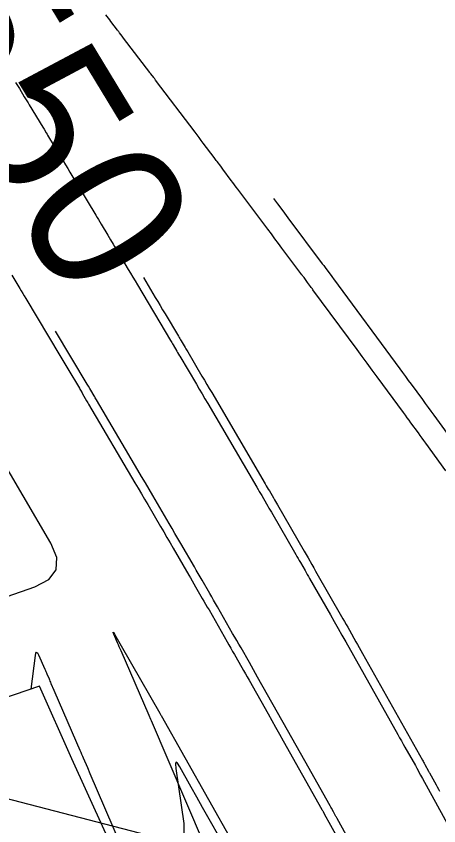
# Model space of a CAD drawing. Extents: x 954385 to 988206, y 1868364 to 1924553.
# Drawn here: x 957725.22 to 957741.62, y 1919917.6 to 1919948.97 of the extents above; entities that cross this region are included whole.
import ezdxf

# ---------------------------------------------------------------- set-up
doc = ezdxf.new("R2010")
doc.units = 0
for name, color, linetype in [('1', 7, 'Continuous'), ('Default', 7, 'Continuous'), ('Ex_Major Contours', 7, 'Continuous'), ('Ex_Minor Contours', 7, 'Continuous')]:
    doc.layers.add(name, color=color, linetype=linetype)

msp = doc.modelspace()

# ---------------------------------------------------------------- linework, layer by layer
at = {"layer": '1'}
for points in [[(957737.826, 1919896.814), (957737.242, 1919898.141), (957734.799, 1919903.662), (957733.955, 1919905.554), (957732.35, 1919909.182), (957730.071, 1919914.292), (957729.888, 1919914.697), (957727.389, 1919920.198), (957726.134, 1919923.011), (957704.924, 1919915.768), (957700.475, 1919920.129), (957700.028, 1919920.516), (957695.664, 1919924.276), (957692.191, 1919926.948), (957690.406, 1919928.156), (957687.709, 1919930.085), (957685.11, 1919931.975), (957683.749, 1919932.967), (957683.142, 1919933.407), (957681.619, 1919936.723), (957685.558, 1919944.462), (957685.501, 1919945.483), (957692.883, 1919956.293)], [(957735.21, 1919941.909), (957735.369, 1919941.697), (957735.569, 1919941.43), (957735.769, 1919941.162), (957737.102, 1919939.38), (957737.129, 1919939.344), (957737.156, 1919939.308), (957737.182, 1919939.272), (957737.209, 1919939.236), (957737.354, 1919939.04), (957737.404, 1919938.974), (957737.469, 1919938.886), (957737.502, 1919938.842), (957737.534, 1919938.798), (957740.105, 1919935.311), (957740.215, 1919935.162), (957740.325, 1919935.012), (957740.436, 1919934.863), (957740.546, 1919934.714), (957740.987, 1919934.116), (957741.097, 1919933.967), (957741.207, 1919933.817), (957741.316, 1919933.667), (957741.426, 1919933.516), (957742.729, 1919931.715)], [(957730.164, 1919938.846), (957730.623, 1919938.077), (957730.718, 1919937.917), (957730.813, 1919937.758), (957730.908, 1919937.599), (957731.003, 1919937.439), (957731.52, 1919936.574), (957731.547, 1919936.529), (957731.574, 1919936.483), (957731.602, 1919936.438), (957731.629, 1919936.392), (957731.782, 1919936.134), (957731.809, 1919936.087), (957731.856, 1919936.009), (957731.883, 1919935.962), (957732.432, 1919935.029), (957732.527, 1919934.868), (957732.621, 1919934.707), (957732.716, 1919934.547), (957732.81, 1919934.386), (957734.888, 1919930.849), (957734.928, 1919930.781), (957734.968, 1919930.713), (957735.007, 1919930.645), (957735.047, 1919930.577), (957735.204, 1919930.306), (957735.244, 1919930.238), (957735.283, 1919930.17), (957735.322, 1919930.102), (957735.362, 1919930.034), (957736.399, 1919928.243), (957736.436, 1919928.178), (957736.473, 1919928.114), (957736.51, 1919928.05), (957736.547, 1919927.986), (957736.695, 1919927.728), (957736.768, 1919927.6), (957736.842, 1919927.471), (957737.898, 1919925.628), (957737.961, 1919925.516), (957738.025, 1919925.405), (957738.088, 1919925.293), (957738.152, 1919925.181), (957738.404, 1919924.733), (957738.467, 1919924.621), (957738.531, 1919924.509), (957738.594, 1919924.397), (957738.657, 1919924.285), (957740.985, 1919920.151), (957741.009, 1919920.109), (957741.032, 1919920.066), (957741.056, 1919920.024), (957741.08, 1919919.981), (957741.226, 1919919.719), (957741.252, 1919919.672), (957741.259, 1919919.659), (957741.519, 1919919.187), (957741.564, 1919919.106), (957741.609, 1919919.025), (957741.653, 1919918.944)], [(957738.726, 1919915.981), (957737.676, 1919917.885), (957737.662, 1919917.912), (957737.647, 1919917.938), (957737.633, 1919917.964), (957737.618, 1919917.99), (957737.531, 1919918.148), (957737.454, 1919918.285), (957737.429, 1919918.33), (957737.403, 1919918.376), (957736.424, 1919920.115), (957736.256, 1919920.413), (957736.088, 1919920.71), (957735.921, 1919921.008), (957735.753, 1919921.305), (957734.593, 1919923.362), (957734.513, 1919923.504), (957734.432, 1919923.646), (957734.352, 1919923.787), (957734.271, 1919923.928), (957733.948, 1919924.493), (957733.867, 1919924.635), (957733.786, 1919924.776), (957733.705, 1919924.917), (957733.624, 1919925.058), (957733.035, 1919926.085), (957732.961, 1919926.214), (957732.886, 1919926.344), (957732.812, 1919926.473), (957732.737, 1919926.602), (957732.437, 1919927.119), (957732.363, 1919927.248), (957732.288, 1919927.378), (957732.213, 1919927.507), (957732.138, 1919927.636), (957731.612, 1919928.543), (957731.499, 1919928.737), (957731.386, 1919928.931), (957731.273, 1919929.125), (957731.159, 1919929.319), (957730.523, 1919930.401), (957730.379, 1919930.646), (957730.236, 1919930.891), (957730.092, 1919931.136), (957729.948, 1919931.38), (957728.342, 1919934.109), (957728.318, 1919934.149), (957728.295, 1919934.189), (957728.271, 1919934.229), (957728.247, 1919934.269), (957728.118, 1919934.488), (957728.08, 1919934.551), (957728.031, 1919934.635), (957728.006, 1919934.677), (957727.981, 1919934.719), (957726.752, 1919936.775)], [(957732.498, 1919916.953), (957730.473, 1919921.664), (957730.45, 1919921.718), (957730.381, 1919921.877), (957729.297, 1919924.377), (957729.262, 1919924.458), (957729.227, 1919924.538), (957729.193, 1919924.618), (957729.158, 1919924.698), (957729.016, 1919925.022), (957728.992, 1919925.082), (957728.986, 1919925.103), (957729.001, 1919925.087), (957729.034, 1919925.031), (957729.294, 1919924.582), (957729.301, 1919924.57), (957730.794, 1919921.968), (957730.836, 1919921.895), (957730.849, 1919921.871), (957733.602, 1919916.991)], [(957725.806, 1919922.899), (957725.969, 1919924.205), (957725.988, 1919924.294), (957726.015, 1919924.326), (957726.05, 1919924.303), (957726.093, 1919924.223), (957726.337, 1919923.669), (957726.357, 1919923.624), (957726.377, 1919923.578), (957726.397, 1919923.532), (957726.417, 1919923.486), (957726.499, 1919923.298), (957726.518, 1919923.254), (957726.537, 1919923.21), (957726.556, 1919923.166), (957726.575, 1919923.122), (957726.69, 1919922.859), (957726.728, 1919922.771), (957727.698, 1919920.53), (957727.731, 1919920.455), (957727.763, 1919920.381), (957727.795, 1919920.306), (957727.828, 1919920.231), (957727.988, 1919919.857), (957728.085, 1919919.633), (957730.147, 1919914.832)]]:
    msp.add_lwpolyline(points, dxfattribs=at)
at = {"layer": 'Default'}
msp.add_arc((956871.597, 1919501.221), 996.448, 12.648055, 34.075074, dxfattribs=at)
at = {"layer": 'Ex_Major Contours'}
msp.add_lwpolyline([(957741.89, 1919931.361), (957741.115, 1919932.429), (957741.043, 1919932.528), (957740.972, 1919932.626), (957740.9, 1919932.725), (957740.829, 1919932.824), (957740.542, 1919933.218), (957740.47, 1919933.316), (957740.398, 1919933.415), (957740.326, 1919933.513), (957740.254, 1919933.611), (957739.229, 1919934.998), (957739.034, 1919935.262), (957738.839, 1919935.526), (957738.644, 1919935.79), (957738.449, 1919936.054), (957736.739, 1919938.372), (957736.716, 1919938.403), (957736.693, 1919938.434), (957736.671, 1919938.465), (957736.648, 1919938.496), (957736.532, 1919938.655), (957736.472, 1919938.737), (957736.392, 1919938.847), (957736.372, 1919938.874), (957736.352, 1919938.901), (957736.332, 1919938.928), (957736.312, 1919938.956), (957735.537, 1919939.99), (957735.401, 1919940.171), (957735.265, 1919940.352), (957735.129, 1919940.534), (957734.993, 1919940.715), (957733.826, 1919942.269), (957733.762, 1919942.354), (957733.698, 1919942.438), (957733.635, 1919942.523), (957733.571, 1919942.608), (957733.246, 1919943.041), (957733.16, 1919943.156), (957733.017, 1919943.347), (957732.988, 1919943.385), (957732.96, 1919943.423), (957732.931, 1919943.461), (957732.902, 1919943.499), (957732.482, 1919944.056), (957732.402, 1919944.162), (957732.323, 1919944.267), (957732.243, 1919944.373), (957732.163, 1919944.478), (957730.634, 1919946.499), (957730.616, 1919946.523), (957730.598, 1919946.547), (957730.579, 1919946.571), (957730.561, 1919946.594), (957730.451, 1919946.738), (957730.414, 1919946.785), (957730.41, 1919946.791), (957729.395, 1919948.123), (957729.336, 1919948.201), (957729.237, 1919948.331), (957729.217, 1919948.357), (957729.197, 1919948.383), (957729.178, 1919948.409), (957729.158, 1919948.435), (957728.903, 1919948.768), (957728.853, 1919948.832), (957728.804, 1919948.896), (957728.755, 1919948.96), (957728.706, 1919949.024)], dxfattribs=at)
at = {"layer": 'Ex_Minor Contours'}
for points in [[(957725.204, 1919946.405), (957725.252, 1919946.326), (957725.3, 1919946.247), (957725.349, 1919946.168), (957725.541, 1919945.851), (957725.59, 1919945.772), (957725.638, 1919945.693), (957725.686, 1919945.614), (957725.734, 1919945.534), (957726.257, 1919944.673), (957726.305, 1919944.595), (957726.39, 1919944.454), (957726.425, 1919944.398), (957726.445, 1919944.364), (957726.96, 1919943.511), (957727.049, 1919943.365), (957727.137, 1919943.219), (957727.225, 1919943.073), (957727.313, 1919942.927), (957728.315, 1919941.265), (957728.367, 1919941.179), (957728.419, 1919941.092), (957728.471, 1919941.006), (957728.523, 1919940.919), (957728.783, 1919940.485), (957728.834, 1919940.399), (957728.886, 1919940.313), (957728.989, 1919940.141), (957729.041, 1919940.055), (957729.092, 1919939.968), (957729.575, 1919939.16), (957729.664, 1919939.011), (957729.753, 1919938.862), (957729.842, 1919938.713), (957729.931, 1919938.564), (957731.215, 1919936.413), (957731.24, 1919936.37), (957731.266, 1919936.327), (957731.291, 1919936.284), (957731.317, 1919936.241), (957731.458, 1919936), (957731.49, 1919935.945), (957731.565, 1919935.818), (957731.576, 1919935.8), (957732.216, 1919934.712), (957732.326, 1919934.525), (957732.436, 1919934.338), (957732.546, 1919934.15), (957732.656, 1919933.963), (957734.562, 1919930.72), (957734.61, 1919930.639), (957734.657, 1919930.558), (957734.704, 1919930.477), (957734.751, 1919930.397), (957734.939, 1919930.073), (957734.986, 1919929.992), (957735.033, 1919929.911), (957735.08, 1919929.83), (957735.127, 1919929.749), (957736.073, 1919928.116), (957736.118, 1919928.039), (957736.163, 1919927.961), (957736.208, 1919927.883), (957736.252, 1919927.805), (957736.431, 1919927.494), (957736.475, 1919927.417), (957736.52, 1919927.339), (957736.564, 1919927.261), (957736.609, 1919927.183), (957737.415, 1919925.774), (957737.564, 1919925.513), (957737.712, 1919925.251), (957737.861, 1919924.99), (957738.009, 1919924.728), (957740.033, 1919921.138), (957740.102, 1919921.016), (957740.171, 1919920.893), (957740.24, 1919920.771), (957740.309, 1919920.649), (957740.712, 1919919.934), (957740.727, 1919919.908), (957740.77, 1919919.83), (957740.917, 1919919.563), (957740.984, 1919919.441), (957743.18, 1919915.451)], [(957725.057, 1919938.938), (957725.364, 1919938.425), (957725.422, 1919938.329), (957725.48, 1919938.232), (957725.537, 1919938.136), (957725.595, 1919938.04), (957726.918, 1919935.825), (957726.996, 1919935.695), (957727.074, 1919935.564), (957727.152, 1919935.434), (957727.23, 1919935.304), (957727.676, 1919934.556), (957727.697, 1919934.521), (957727.718, 1919934.485), (957727.781, 1919934.378), (957727.801, 1919934.343), (957727.959, 1919934.075), (957728.01, 1919933.989), (957728.035, 1919933.946), (957729.832, 1919930.892), (957729.957, 1919930.681), (957730.081, 1919930.469), (957730.205, 1919930.258), (957730.33, 1919930.046), (957730.829, 1919929.197), (957730.952, 1919928.987), (957731.075, 1919928.776), (957731.198, 1919928.566), (957731.32, 1919928.356), (957731.923, 1919927.318), (957731.988, 1919927.205), (957732.053, 1919927.092), (957732.119, 1919926.979), (957732.184, 1919926.867), (957732.445, 1919926.416), (957732.511, 1919926.303), (957732.576, 1919926.19), (957732.641, 1919926.077), (957732.706, 1919925.965), (957733.41, 1919924.735), (957733.481, 1919924.611), (957733.552, 1919924.487), (957733.623, 1919924.362), (957733.694, 1919924.238), (957733.979, 1919923.741), (957734.05, 1919923.617), (957734.12, 1919923.493), (957734.191, 1919923.368), (957734.261, 1919923.244), (957734.998, 1919921.936), (957735.145, 1919921.677), (957735.291, 1919921.418), (957735.437, 1919921.158), (957735.584, 1919920.899), (957737.086, 1919918.238), (957737.102, 1919918.209), (957737.118, 1919918.18), (957737.134, 1919918.152), (957737.15, 1919918.123), (957737.245, 1919917.951), (957737.357, 1919917.746), (957738.216, 1919916.186)], [(957717.65, 1919923.969), (957725.955, 1919926.867), (957726.496, 1919927.148), (957726.78, 1919927.523), (957726.806, 1919927.993), (957726.575, 1919928.558), (957724.414, 1919932.228)], [(957731.005, 1919917.054), (957717.153, 1919920.651), (957717.148, 1919920.652), (957717.144, 1919920.655), (957717.141, 1919920.658), (957717.138, 1919920.662), (957717.117, 1919920.696), (957716.88, 1919921.082), (957716.863, 1919921.11), (957716.846, 1919921.138), (957716.829, 1919921.165), (957716.812, 1919921.193), (957716.743, 1919921.303), (957716.725, 1919921.325), (957716.703, 1919921.336), (957716.68, 1919921.336), (957716.653, 1919921.325), (957716.418, 1919921.184)], [(957733.396, 1919916.655), (957732.458, 1919918.317), (957732.237, 1919918.708), (957732.016, 1919919.099), (957731.575, 1919919.881), (957731.483, 1919920.024), (957731.425, 1919920.063), (957731.404, 1919919.997), (957731.418, 1919919.827), (957731.723, 1919917.695), (957731.724, 1919917.333)]]:
    msp.add_lwpolyline(points, dxfattribs=at)

# ---------------------------------------------------------------- texts
at = {"layer": '1'}
msp.add_text('550', height=6, rotation=301.2616, dxfattribs=at).set_placement((957720.371, 1919949.195))

doc.saveas('drawing.dxf')
